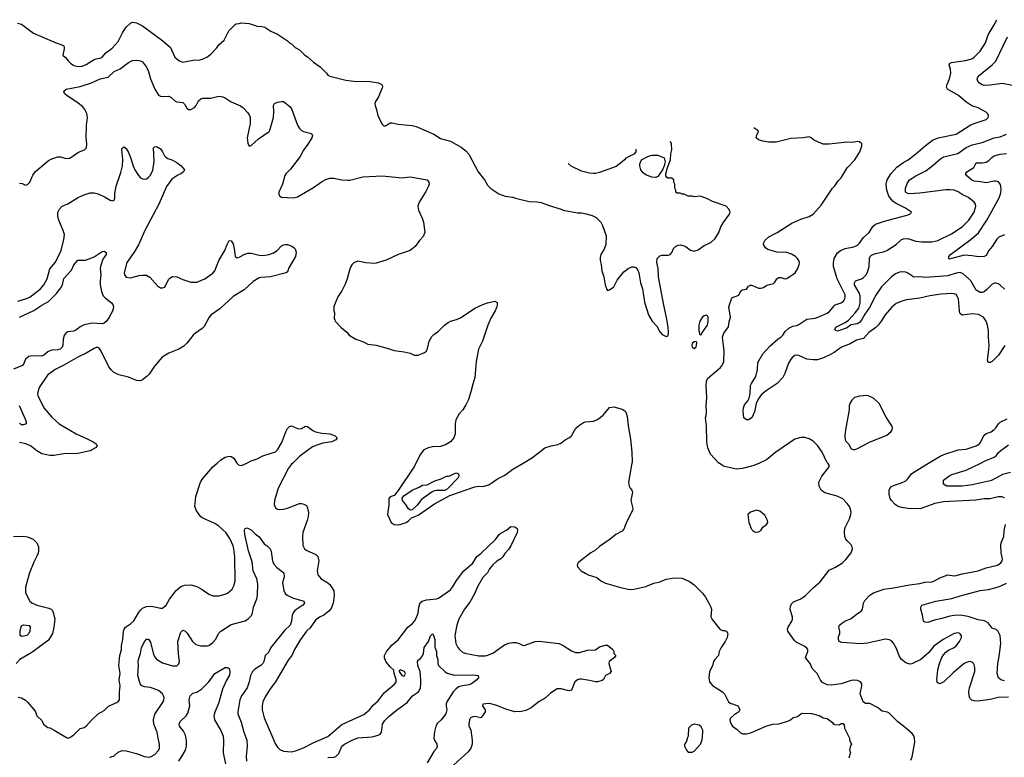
# Model space of a CAD drawing. Header units: inches. Extents: x 1678809 to 1859548, y 384609 to 522868.
# Tile 374 of 386: x 1802731 to 1812510, y 507080 to 514401. Entities that reach past the tile are written whole.
import ezdxf

# ---------------------------------------------------------------- set-up
doc = ezdxf.new("R2010")
doc.units = ezdxf.units.IN
doc.header["$MEASUREMENT"] = 0
for name, color, linetype in [('B8500', 7, 'Continuous'), ('B8501', 7, 'Continuous'), ('B8510', 7, 'Continuous'), ('B8511', 7, 'Continuous')]:
    doc.layers.add(name, color=color, linetype=linetype)

msp = doc.modelspace()

# ---------------------------------------------------------------- linework, layer by layer
at = {"layer": 'B8500', "color": 5}
for points, elevation in [([(1802716.8, 507676.8), (1802750, 507670.8), (1802787.9, 507647.9), (1802808.1, 507628.1), (1802872.8, 507552.8), (1802886.8, 507530), (1802901, 507490), (1802947.3, 507447.3), (1802970, 507406), (1803010, 507376), (1803030, 507371), (1803072, 507350), (1803195.3, 507275.3), (1803210, 507271), (1803230, 507276), (1803270, 507301), (1803330, 507364), (1803370, 507374), (1803390, 507387.3), (1803448.2, 507451.8), (1803510, 507510.8), (1803570, 507544), (1803614.2, 507585.8), (1803709.6, 507630.4), (1803723.7, 507650), (1803721.6, 507730), (1803727.4, 507790), (1803719.7, 507850), (1803727.6, 507910), (1803714.7, 507990), (1803725.1, 508090), (1803741.3, 508150), (1803742, 508190), (1803755.6, 508250), (1803761.6, 508330), (1803767.6, 508350), (1803780.9, 508370), (1803830, 508403.1), (1803865.4, 508434.6), (1803910, 508514.9), (1803930, 508541.5), (1803950, 508559.1), (1803990, 508575.2), (1804030, 508578.6), (1804057, 508577), (1804130, 508559.5), (1804150, 508561.6), (1804186, 508590), (1804217.6, 508650), (1804283.9, 508736.1), (1804330, 508773.7), (1804370, 508788.9), (1804430, 508790.3), (1804490, 508774.6), (1804544.8, 508744.8), (1804610, 508699.1), (1804650, 508683), (1804710, 508684), (1804770, 508697.3), (1804794, 508710), (1804841.2, 508750), (1804858, 508782), (1804871.6, 508830), (1804867.2, 509070), (1804857.8, 509150), (1804850, 509179.3), (1804818.7, 509250), (1804776.8, 509310), (1804750, 509337.2), (1804710, 509373.5), (1804670, 509400.5), (1804550, 509454.7), (1804530, 509467.6), (1804485.4, 509525.4), (1804471.6, 509570), (1804479.9, 509670), (1804528.1, 509811.9), (1804550, 509845.7), (1804650, 509963.6), (1804692.8, 510000)], 480), ([(1804886.9, 510000), (1804890, 509994.8), (1804903.8, 509983.8), (1804930, 509976.3), (1804950, 509981.6), (1804987.6, 510000)], 480), ([(1805442.4, 510000), (1805430.9, 509989.1), (1805400.9, 509950), (1805298.3, 509750), (1805262.3, 509630), (1805257.6, 509590), (1805270, 509557.3), (1805290, 509543.8), (1805310, 509540.3), (1805350, 509543.1), (1805390, 509553.1), (1805510, 509598), (1805530, 509599.5), (1805552.8, 509592.8), (1805578.3, 509578.3), (1805587.4, 509567.4), (1805598.3, 509510), (1805596.9, 509470), (1805587.4, 509430), (1805543.8, 509310), (1805539.5, 509270), (1805543.4, 509183.4), (1805559.1, 509150), (1805575.1, 509135.1), (1805671.6, 509091.6), (1805692.8, 509072.8), (1805700.9, 509030), (1805685.3, 508930), (1805692.7, 508890), (1805725.5, 508850), (1805790, 508812.9), (1805814.9, 508790), (1805850.8, 508730.8), (1805854.6, 508685.4), (1805845.5, 508610), (1805824.3, 508555.7), (1805801.3, 508530), (1805750, 508491.2), (1805708, 508470), (1805670, 508439.6), (1805614.3, 508365.7), (1805579.5, 508330), (1805520.3, 508250), (1805458.7, 508150), (1805433.7, 508090), (1805397.8, 508042.2), (1805270.3, 507830), (1805219.6, 507760.4), (1805166.9, 507673.1), (1805146.7, 507630), (1805139.5, 507590), (1805138.9, 507550), (1805158, 507470), (1805270.3, 507210.3), (1805290, 507179.1), (1805316, 507156), (1805350, 507139.5), (1805430, 507133.4), (1805470, 507143.1), (1805550, 507174.6), (1805652.6, 507227.4), (1805790, 507286), (1805930, 507406.4), (1806150, 507505.5), (1806203.5, 507550), (1806242, 507598), (1806290, 507641.1), (1806350, 507718), (1806457.6, 507810), (1806471.3, 507830), (1806471.4, 507851.4), (1806449.4, 507910), (1806445.2, 507945.2), (1806410, 507977.2), (1806367.3, 508030), (1806352.9, 508067.1), (1806353.2, 508090), (1806374, 508130), (1806430, 508197.3), (1806490, 508246.8), (1806587, 508370), (1806633, 508407), (1806653.3, 508430), (1806670, 508460.7), (1806686.9, 508510), (1806695.4, 508570), (1806708.4, 508611.5), (1806729.7, 508630.3), (1806770, 508643.1), (1806870, 508651), (1806890, 508660.5), (1807010, 508743), (1807030.8, 508769.2), (1807070, 508835.8), (1807141.2, 508930), (1807230, 509008), (1807270, 509071.3), (1807310, 509103.6), (1807457.9, 509242.1), (1807491.8, 509290), (1807510, 509304.9), (1807565.6, 509334.4), (1807610, 509370.8), (1807650, 509366), (1807670.6, 509350.6), (1807675.5, 509330), (1807672.2, 509310), (1807610, 509178.4), (1807590, 509145.1), (1807550, 509102.6), (1807527.8, 509070), (1807510, 509051.1), (1807470, 509026), (1807429.5, 508990.5), (1807396.2, 508950), (1807376.2, 508910), (1807330, 508863), (1807280.1, 508779.9), (1807243, 508697), (1807200.6, 508619.4), (1807148, 508550), (1807093.6, 508450), (1807073.4, 508390), (1807052.3, 508290), (1807063.1, 508210), (1807082.3, 508170), (1807097.4, 508150), (1807130, 508122.3), (1807152.1, 508112.1), (1807292.3, 508087.7), (1807350, 508086.7), (1807370, 508090.3), (1807430, 508114.6), (1807544.5, 508195.5), (1807590, 508213.1), (1807630, 508220.3), (1807659, 508219), (1807690.4, 508210.4), (1807730.7, 508190.7), (1807750, 508193), (1807850, 508227.6), (1807890, 508232.4), (1808090, 508209), (1808130, 508190.2), (1808210, 508134.9), (1808250, 508120.8), (1808290, 508121.3), (1808370, 508142), (1808450, 508146.3), (1808490, 508176.5), (1808550, 508194), (1808570, 508192.4), (1808621, 508150), (1808631, 508130), (1808631.3, 508111.3), (1808650.8, 508090), (1808638, 508070), (1808586, 508030), (1808582.8, 508010), (1808604.7, 507930), (1808587.1, 507912.9), (1808550, 507893.2), (1808527.9, 507852.1), (1808517.1, 507842.9), (1808470.4, 507829.6), (1808450.4, 507829.6), (1808390, 507843.5), (1808310, 507854.7), (1808290, 507856.3), (1808271, 507850), (1808244.4, 507830), (1808210, 507747.3), (1808190, 507740.5), (1808170, 507742), (1808110, 507759.1), (1808070, 507759.1), (1808004.2, 507715.8), (1807950, 507665), (1807890, 507632.5), (1807810.1, 507569.9), (1807756.4, 507543.6), (1807710, 507533.7), (1807650, 507530.7), (1807558, 507558), (1807470, 507593.6), (1807410, 507611.8), (1807390, 507614.5), (1807332, 507608), (1807326, 507590), (1807354.8, 507550), (1807354, 507530), (1807328.8, 507491.2), (1807310, 507472.3), (1807250, 507484), (1807230, 507479.7), (1807208.4, 507470), (1807199.5, 507450), (1807190.4, 507410), (1807192.5, 507392.5), (1807213, 507350), (1807225.7, 507250), (1807224.9, 507210), (1807211.7, 507170), (1807186.4, 507133.6), (1807040, 507000)], 480), ([(1806666.2, 510000), (1806651.3, 509970), (1806490.6, 509729.4), (1806450, 509679), (1806410, 509665.2), (1806397.3, 509650), (1806395.9, 509584.1), (1806384, 509490), (1806421, 509410), (1806450, 509391), (1806473.2, 509386.8), (1806510, 509391), (1806570, 509410.6), (1806593.3, 509426.7), (1806622, 509458), (1806690, 509484), (1806850, 509596.3), (1807002.5, 509677.5), (1807250, 509764.9), (1807290, 509770.7), (1807330, 509767.7), (1807390, 509784.4), (1807477.2, 509842.8), (1807550, 509881.1), (1807630, 509940.3), (1807731.4, 510000)], 520), ([(1808811.4, 510000), (1808777.6, 509810), (1808783, 509770), (1808792.3, 509752.3), (1808811.7, 509731.7), (1808818, 509710), (1808801.3, 509630), (1808818.9, 509550), (1808815.8, 509530), (1808753.9, 509406.1), (1808735.3, 509350), (1808715.2, 509324.8), (1808653, 509290), (1808596.7, 509243.3), (1808490, 509171.6), (1808450, 509135.1), (1808401.6, 509110), (1808301, 509030), (1808276, 509010), (1808266, 508990), (1808271, 508970), (1808306, 508930), (1808345.8, 508905.9), (1808376, 508890), (1808463.1, 508863.1), (1808504, 508830), (1808549, 508809), (1808710, 508761.1), (1808790, 508745.3), (1808830, 508747), (1808950, 508774.9), (1809030, 508808.2), (1809090, 508822), (1809150, 508847.3), (1809238, 508862), (1809310, 508858.8), (1809384.5, 508824.5), (1809430.5, 508790.5), (1809511, 508710), (1809541, 508670), (1809576, 508610), (1809596, 508570), (1809601, 508550), (1809595.3, 508475.3), (1809607.5, 508447.5), (1809684.7, 508350), (1809710, 508338), (1809730, 508338), (1809750, 508331.3), (1809764.7, 508310), (1809756, 508270), (1809736, 508230), (1809696.3, 508170), (1809678.8, 508130), (1809670.8, 508090), (1809634, 508050), (1809622, 508030), (1809610, 507988.7), (1809580.7, 507930), (1809574.8, 507870), (1809582.8, 507830), (1809610, 507791), (1809712, 507730), (1809732, 507710), (1809771.6, 507631.6), (1809792.7, 507612.7), (1809810, 507612), (1809854.8, 507594.8), (1809862, 507590), (1809879.6, 507559.6), (1809882, 507550), (1809872, 507530), (1809822, 507498), (1809791.1, 507468.9), (1809784.7, 507450), (1809785.4, 507434.6), (1809796, 507410), (1809811, 507390), (1809857, 507357), (1809890, 507322), (1809912.4, 507312.4), (1809950, 507312.4), (1809990, 507322.4), (1810000, 507326.8)], 520), ([(1810000, 509970.4), (1809910, 509946.3), (1809850, 509938.7), (1809730, 509967.8), (1809710, 509975.8), (1809677.8, 509997.8), (1809675.8, 510000)], 520), ([(1810000, 509516.5), (1809990, 509513.2), (1809961, 509490), (1809970.8, 509410), (1809994.8, 509350), (1810000, 509343.5)], 540), ([(1802670, 509270.3), (1802766.6, 509273.4), (1802810, 509268.5), (1802866.3, 509246.3), (1802899.7, 509210), (1802916.3, 509170), (1802917.5, 509130), (1802913.3, 509106.7), (1802902.7, 509077.3), (1802870, 509018), (1802828, 508910), (1802788.9, 508770), (1802790, 508712), (1802830, 508630.7), (1802850, 508612.4), (1802902.8, 508590), (1803021, 508561), (1803043, 508550), (1803055.9, 508535.9), (1803066.7, 508506.7), (1803078.3, 508450), (1803071.3, 508370), (1803055.8, 508310), (1803017, 508243), (1802850, 508118.5), (1802733, 508050), (1802697.1, 508010)], 480), ([(1803626.3, 507073.7), (1803636.6, 507083.4), (1803670, 507094), (1803710, 507132.2), (1803750, 507146), (1803790, 507144.4), (1803890, 507119), (1803970, 507086.4), (1804010, 507080.5), (1804030, 507084.9), (1804072.3, 507107.7), (1804110, 507147.7), (1804119.7, 507170), (1804119.7, 507210), (1804105.1, 507270), (1804096.8, 507330), (1804062.8, 507410), (1804058.5, 507450), (1804072, 507508), (1804156.3, 507630), (1804164, 507650), (1804165.4, 507670), (1804160.5, 507690), (1804148, 507710), (1804110, 507742.2), (1804030, 507772.9), (1803970, 507778), (1803943.5, 507790), (1803928.1, 507810), (1803905.7, 507890), (1803910.7, 507989.3), (1803908.4, 508030), (1803910.7, 508050), (1803930.7, 508110), (1803939.1, 508170), (1803970, 508227.3), (1803990, 508250.8), (1804010, 508251), (1804030, 508222), (1804058.6, 508098.6), (1804074.9, 508070), (1804090, 508054.9), (1804150, 508016.5), (1804250, 507988.8), (1804290, 507988.4), (1804311.3, 508008.7), (1804317, 508030), (1804308.3, 508108.3), (1804303.1, 508230), (1804330, 508320.7), (1804350, 508342), (1804370, 508333.4), (1804392.8, 508312.8), (1804448.2, 508228.2), (1804480.7, 508200.7), (1804526.5, 508186.5), (1804593.3, 508186.7), (1804610, 508190.3), (1804650, 508219.5), (1804675.1, 508250), (1804707.7, 508312.3), (1804727.7, 508332.3), (1804830, 508399.2), (1804970, 508434.3), (1805002.9, 508457.1), (1805033.6, 508486.4), (1805044.2, 508510), (1805054, 508570), (1805087.4, 508652.6), (1805093.6, 508690), (1805097.5, 508797.5), (1805086.8, 508850), (1805049.9, 508930), (1805038.4, 509018.4), (1805004, 509130), (1804968, 509292), (1804963.7, 509336.3), (1804970, 509352), (1804990, 509356), (1805030, 509337.3), (1805070, 509296.3), (1805108.5, 509268.5), (1805159.1, 509199.1), (1805190, 509178.8), (1805217.3, 509150), (1805230, 509122), (1805243.1, 509030), (1805256.4, 508996.4), (1805283.4, 508963.4), (1805353, 508910), (1805356.4, 508870), (1805341.1, 508810), (1805355.1, 508735.1), (1805367.1, 508707.1), (1805388.2, 508688.2), (1805441.3, 508661.3), (1805551.3, 508630), (1805560.7, 508610), (1805541.6, 508590), (1805464.3, 508535.7), (1805445.3, 508514.7), (1805437.3, 508490), (1805431.9, 508430), (1805418.2, 508390), (1805361.4, 508338.6), (1805224.6, 508170), (1805201.7, 508118.3), (1805170, 508089.3), (1805154.4, 508030), (1805145, 508010), (1805124.9, 507990), (1805065, 507955), (1805041.6, 507930), (1805022.7, 507890), (1805010.2, 507830.2), (1804989.3, 507770), (1804935.4, 507690), (1804917.8, 507650), (1804896.9, 507530), (1804898, 507510), (1804930.3, 507429.7), (1804957.8, 507330), (1804986.8, 507250), (1804990.2, 507189.8), (1804978.9, 507090), (1804982, 507042)], 460), ([(1805790, 507076.1), (1805850, 507080.9), (1805871.6, 507088.4), (1805901.1, 507118.9), (1805928.8, 507190), (1805955.8, 507210), (1806033, 507250), (1806090, 507271.8), (1806230, 507281.5), (1806290, 507299.4), (1806309.7, 507310), (1806323.7, 507330), (1806334.8, 507410), (1806355.7, 507444.3), (1806395.9, 507484.1), (1806472.7, 507547.3), (1806577.7, 507622.3), (1806631.6, 507690), (1806691.4, 507728.6), (1806699.7, 507740.3), (1806709.9, 507770.1), (1806715.6, 507810), (1806715.4, 507850), (1806706.6, 507930), (1806684.4, 507990), (1806683, 508030), (1806692.6, 508047.4), (1806710, 508060.4), (1806732.5, 508087.5), (1806739.7, 508110), (1806747.8, 508170), (1806791, 508229), (1806810, 508284), (1806830, 508306.8), (1806838.8, 508298.8), (1806853.1, 508250), (1806852.7, 508172.7), (1806868.9, 508130), (1806869.2, 508090), (1806883.6, 508050), (1806884.6, 508010), (1806890, 507991), (1806952.7, 507930), (1806975.2, 507915.2), (1807050, 507894.4), (1807230, 507899.6), (1807282.8, 507890), (1807287.7, 507870), (1807272.4, 507850), (1807217, 507810), (1807190, 507798.5), (1807130, 507789.8), (1807090, 507777.6), (1807062.5, 507757.4), (1807036.1, 507730), (1806973.1, 507630), (1806967, 507610), (1806967, 507590), (1806973.4, 507550), (1806962.3, 507510), (1806918.4, 507450), (1806881.3, 507418.7), (1806862.6, 507390), (1806850, 507335.3), (1806844.4, 507270), (1806849.2, 507249.2), (1806874, 507210), (1806877.6, 507190), (1806871.4, 507168.6), (1806844.2, 507135.8), (1806776.7, 507023.3)], 460), ([(1804310, 507041.5), (1804354.6, 507110), (1804376, 507150), (1804388.2, 507190), (1804388, 507248), (1804378.2, 507298.2), (1804358.4, 507338.4), (1804317, 507390), (1804314.5, 507410), (1804324.9, 507435.1), (1804384.7, 507490), (1804401.8, 507518.2), (1804419.8, 507590), (1804412.8, 507650), (1804423, 507690), (1804450, 507715.8), (1804490, 507726.7), (1804541.2, 507758.8), (1804609.6, 507830), (1804667.8, 507912.2), (1804770, 507971), (1804790, 507971.3), (1804810, 507962), (1804818.8, 507930), (1804814, 507894), (1804781.3, 507838.7), (1804744.1, 507755.9), (1804706.5, 507613.5), (1804668.1, 507528.1), (1804658, 507490), (1804665.3, 507450), (1804730, 507344.9), (1804750.2, 507290), (1804754.1, 507245.9), (1804752.2, 507127.8), (1804757, 507090), (1804776.4, 507016.4)], 440)]:
    msp.add_lwpolyline(points, dxfattribs=dict(at, elevation=elevation))
for points, elevation in [([(1806610, 509534), (1806590, 509549), (1806566.6, 509590), (1806532.7, 509630), (1806529.3, 509650.7), (1806544.8, 509675.2), (1806630, 509730.6), (1806698.6, 509761.4), (1806730, 509781), (1806776.4, 509783.6), (1806854.6, 509825.4), (1806916.5, 509843.5), (1806970, 509871), (1806990, 509871.3), (1807010, 509878), (1807050, 509898), (1807070, 509902), (1807090, 509894), (1807091, 509870), (1807081, 509850), (1806977.5, 509742.5), (1806950.6, 509729.4), (1806870, 509729.3), (1806850, 509726), (1806826.2, 509713.8), (1806721.3, 509638.7), (1806678, 509582), (1806630, 509537.2)], 520), ([(1802750, 508277.6), (1802734.5, 508290), (1802734.5, 508330), (1802745.1, 508374.9), (1802750, 508384.7), (1802770, 508396), (1802826.4, 508386.4), (1802836.3, 508370), (1802832.4, 508332.4), (1802822.4, 508310), (1802802, 508290), (1802790, 508285.3)], 460), ([(1806510, 507948), (1806501, 507939), (1806501, 507930), (1806527.3, 507890), (1806550, 507884.4), (1806562.9, 507910), (1806553, 507930)], 480), ([(1809430, 507408), (1809402, 507398), (1809372, 507370), (1809371.3, 507290), (1809363.6, 507276.4), (1809351, 507229), (1809332, 507210), (1809332, 507190), (1809352, 507150), (1809370, 507132), (1809410, 507131.3), (1809430, 507142), (1809492.3, 507210), (1809510, 507254), (1809515.3, 507330), (1809515.3, 507350), (1809500.4, 507380.4), (1809478, 507398)], 520)]:
    msp.add_lwpolyline(points, close=True, dxfattribs=dict(at, elevation=elevation))
at = {"layer": 'B8501', "color": 5}
for points, elevation in [([(1802710, 514366.7), (1802750, 514357.1), (1802868.8, 514268.8), (1803077.2, 514177.2), (1803165.5, 514145.5), (1803172.1, 514132.1), (1803172.2, 514112.2), (1803158.8, 514050), (1803186.6, 514026.6), (1803211.8, 513991.8), (1803234, 513970), (1803267.9, 513947.9), (1803310, 513937.4), (1803350, 513941.5), (1803390, 513955.3), (1803470, 514005.5), (1803490, 514013.6), (1803530, 514018.9), (1803550, 514028.5), (1803586.2, 514073.8), (1803650, 514118.7), (1803710, 514183.8), (1803753.3, 514270), (1803790, 514327.7), (1803830, 514367.7), (1803850, 514375.5), (1803890, 514370.4), (1803950, 514341.3), (1804152.7, 514190), (1804230, 514124), (1804270.7, 514030), (1804310, 513997.3), (1804350, 513980.7), (1804470, 514002.8), (1804510, 514001), (1804546, 514010), (1804588, 514030), (1804630, 514058), (1804690, 514122), (1804710, 514152), (1804760.4, 514199.6), (1804808.9, 514291.1), (1804870, 514354), (1804880.4, 514359.6), (1804910, 514362), (1804930, 514371.3), (1805010, 514364.7), (1805090, 514338), (1805135.3, 514335.3), (1805165.4, 514325.4), (1805226.4, 514286.4), (1805290, 514258), (1805392, 514190), (1805411.1, 514171.1), (1805430, 514162), (1805466.4, 514126.4), (1805510, 514102), (1805562, 514050), (1805590, 514032), (1805650, 513978), (1805714.4, 513934.4), (1805778, 513870), (1805790.9, 513850.9), (1805810, 513841), (1805970, 513801), (1806050, 513790.7), (1806210, 513787.7), (1806293.2, 513773.2), (1806319.8, 513759.8), (1806330.8, 513750), (1806334, 513730), (1806290, 513628), (1806266, 513590), (1806258.8, 513570), (1806261, 513550), (1806276, 513510), (1806287.5, 513447.5), (1806330, 513364.7), (1806344.7, 513350), (1806350, 513346), (1806370, 513351), (1806410, 513378.8), (1806430, 513378.8), (1806490, 513362.8), (1806630, 513350.6), (1806670, 513342), (1806844.5, 513264.5), (1806910, 513222.8), (1807010, 513194), (1807116.1, 513136.1), (1807161.1, 513101.1), (1807190, 513066), (1807282.8, 512890), (1807346, 512810), (1807378, 512758), (1807410, 512724.7), (1807490, 512671.3), (1807554, 512650), (1807630, 512641), (1807654, 512630), (1807790, 512596), (1807870, 512594.8), (1807910, 512586.8), (1807990, 512556), (1808110, 512521), (1808130, 512511), (1808270, 512484.7), (1808310, 512484.7), (1808355.3, 512475.3), (1808418, 512458), (1808456.8, 512436.8), (1808502, 512390), (1808519.8, 512359.8), (1808555.3, 512255.3), (1808550.9, 512169.1), (1808535.3, 512124.7), (1808501, 512070), (1808495.3, 512044.7), (1808494.8, 512010), (1808506, 511970), (1808511, 511910), (1808530.8, 511850), (1808544.7, 511770), (1808562, 511722), (1808570, 511712), (1808590, 511721), (1808630, 511750.8), (1808664.7, 511815.3), (1808730, 511899.1), (1808773.2, 511930), (1808810, 511947.7), (1808830, 511947.7), (1808850, 511940.7), (1808870, 511916), (1808878.4, 511890), (1808897.6, 511790), (1808915.3, 511730), (1808936.7, 511596.7), (1808976.4, 511470), (1809012.7, 511410), (1809057.7, 511357.7), (1809090, 511302.8), (1809110, 511278), (1809150, 511258), (1809170, 511264.7), (1809175.9, 511304.1), (1809171.1, 511350), (1809154.6, 511445.4), (1809126.6, 511566.6), (1809075.6, 511850), (1809071.1, 511930), (1809059.7, 511990), (1809063.6, 512030), (1809090, 512056.4), (1809110, 512063.8), (1809170, 512063), (1809189.6, 512070.4), (1809209.2, 512090), (1809222.7, 512130), (1809245.2, 512150), (1809270, 512161.6), (1809294.2, 512165.8), (1809330, 512157.6), (1809350, 512147.7), (1809391.9, 512111.9), (1809430, 512103.1), (1809470, 512118), (1809530, 512160.3), (1809594.5, 512190), (1809638.7, 512230), (1809675.1, 512290), (1809695.2, 512344.8), (1809716.4, 512383.6), (1809782, 512470), (1809788, 512490), (1809778, 512518), (1809746, 512550), (1809610, 512595.3), (1809563.1, 512623.1), (1809510, 512642), (1809490, 512648), (1809430, 512642), (1809408.4, 512648.4), (1809368.9, 512648.9), (1809330, 512668), (1809310, 512668), (1809290, 512678), (1809260.4, 512680.4), (1809246, 512690), (1809246, 512710), (1809238, 512730), (1809238, 512770), (1809228.4, 512788.4), (1809226, 512810), (1809207.3, 512827.3), (1809168.4, 512828.4), (1809156.4, 512836.4), (1809149, 512850), (1809149.2, 512870.8), (1809165.2, 512934.8), (1809193.2, 513010), (1809199, 513070), (1809209, 513110), (1809205.2, 513170), (1809195.8, 513190.7)], 540), ([(1802730, 512778), (1802756, 512776), (1802790, 512758), (1802810, 512764.7), (1802831.5, 512788.5), (1802862.8, 512857.2), (1802887, 512893), (1803016.1, 513003.9), (1803050, 513020.7), (1803110, 513039.7), (1803138.6, 513038.6), (1803190, 513024.4), (1803230, 513027.8), (1803313.4, 513086.6), (1803375.1, 513110), (1803394.3, 513130), (1803399.1, 513170), (1803392.7, 513232.7), (1803394, 513350), (1803402.9, 513430), (1803397.4, 513470), (1803377.8, 513510), (1803356.7, 513536.7), (1803312.9, 513572.9), (1803198.7, 513650), (1803177, 513670), (1803167.8, 513692.2), (1803194, 513710), (1803330, 513739.2), (1803445, 513775), (1803530, 513814.3), (1803609.8, 513830.2), (1803670, 513886), (1803730, 513914.3), (1803810, 513977.4), (1803850, 513994.6), (1803890, 513999.5), (1803930, 513994), (1803950, 513983.8), (1803990.4, 513930), (1804010, 513886), (1804030, 513814), (1804074, 513710), (1804111.1, 513651.1), (1804130, 513640.8), (1804150, 513638.2), (1804210, 513641.3), (1804231.6, 513631.6), (1804273.5, 513593.5), (1804290, 513587.1), (1804350, 513579.6), (1804370, 513558.4), (1804390, 513522), (1804408.5, 513508.5), (1804430, 513508.2), (1804468.3, 513530), (1804484.2, 513550), (1804505.7, 513594.3), (1804530, 513615.8), (1804550, 513622.8), (1804630, 513621.7), (1804710, 513642.4), (1804750, 513635.8), (1804770, 513626.7), (1804830, 513585.5), (1804925.1, 513545.1), (1804948.2, 513530), (1804997.6, 513477.6), (1805013.1, 513450), (1805018.3, 513430), (1805020.9, 513370), (1804990.4, 513230), (1804995.5, 513175.5), (1805010, 513146), (1805030, 513154), (1805102.5, 513217.5), (1805207.6, 513290), (1805216.8, 513303.2), (1805251.9, 513430), (1805255.6, 513490), (1805251.5, 513548.5), (1805260.9, 513570), (1805290, 513583.1), (1805330.4, 513590.4), (1805350, 513588), (1805417.1, 513537.1), (1805434.9, 513510), (1805490, 513354), (1805510, 513320.4), (1805525.2, 513305.2), (1805550, 513291.6), (1805630.2, 513270.2), (1805639.5, 513250), (1805632.9, 513230), (1805593.7, 513166.3), (1805550, 513107.6), (1805517, 513043), (1805421.7, 512918.3), (1805374.9, 512870), (1805365.7, 512854.3), (1805339.5, 512770), (1805304.9, 512690), (1805304.4, 512670), (1805310, 512651.3), (1805330, 512639.1), (1805450, 512633.1), (1805490, 512642.8), (1805650, 512735.6), (1805727.6, 512792.4), (1805770, 512814.9), (1805810, 512826.9), (1805850, 512828), (1805930, 512811.5), (1805990, 512808), (1806010, 512809.1), (1806139.4, 512840.6), (1806330, 512853), (1806530, 512831.2), (1806610, 512840.2), (1806777.3, 512810), (1806795.8, 512790), (1806796.5, 512770), (1806790.3, 512750), (1806763.9, 512696.1), (1806698.5, 512590), (1806684.9, 512550), (1806691.8, 512510), (1806728.9, 512430), (1806741.5, 512390), (1806753.7, 512290), (1806738.9, 512250), (1806702, 512210), (1806657.4, 512150), (1806610, 512111.1), (1806490, 512070.8), (1806370, 512014), (1806270, 511983.5), (1806250, 511981.5), (1806168.2, 511988.2), (1806090, 512004.5), (1806050, 511989.2), (1806030, 511969), (1806019.1, 511950), (1806005.1, 511914.9), (1805984.4, 511830), (1805963.4, 511776.6), (1805930.4, 511710), (1805890, 511649), (1805856.3, 511570), (1805850.8, 511550), (1805851.6, 511511.6), (1805858, 511490), (1805852.7, 511432.7), (1805862, 511422), (1805864.7, 511410), (1805925.2, 511345.2), (1805978.8, 511298.8), (1806002, 511270), (1806070.9, 511230.9), (1806145.2, 511205.2), (1806190, 511181), (1806270, 511170.6), (1806390, 511137.3), (1806450, 511116), (1806550, 511106), (1806610, 511090.8), (1806650, 511071.3), (1806688.9, 511071.1), (1806750, 511096.3), (1806769.6, 511110.4), (1806781, 511139), (1806796.9, 511210), (1806824.4, 511255.6), (1806843.3, 511276.7), (1806890, 511310.3), (1806950.7, 511369.3), (1806985, 511395), (1807010, 511407.6), (1807070, 511424), (1807110, 511440.9), (1807250, 511538.9), (1807330, 511574), (1807375.3, 511590), (1807450, 511606.8), (1807473.4, 511593.4), (1807474, 511570), (1807470.5, 511550), (1807452.4, 511510), (1807410, 511437.2), (1807379.5, 511370), (1807326, 511210), (1807287.4, 511130), (1807265.3, 511010), (1807250.4, 510850.4), (1807230, 510784), (1807213, 510707), (1807189.1, 510630), (1807163, 510577), (1807131.7, 510528.3), (1807097, 510490), (1807063.1, 510430), (1807054.9, 510390), (1807054.4, 510290), (1807043.8, 510250), (1807010.6, 510210), (1806959.4, 510180.6), (1806910, 510165.6), (1806830, 510162.9), (1806787.3, 510152.7), (1806746, 510130), (1806710, 510088.7), (1806666.2, 510000)], 520), ([(1802714.1, 511605.9), (1802790, 511629.3), (1802830, 511648.4), (1802936.4, 511730), (1802972.1, 511770), (1803002.2, 511830), (1803031.7, 511928.3), (1803086.6, 511993.4), (1803144.2, 512110), (1803170, 512221), (1803174.8, 512270), (1803163.5, 512310), (1803118.5, 512410), (1803110, 512444), (1803110.8, 512490), (1803122.7, 512517.3), (1803151.2, 512548.8), (1803210, 512573.6), (1803306.7, 512633.3), (1803360.6, 512659.4), (1803430, 512681.2), (1803470, 512681.8), (1803510, 512672.3), (1803581.1, 512641.1), (1803630, 512610.7), (1803650, 512604), (1803669.2, 512610.8), (1803675.1, 512630), (1803675.9, 512675.9), (1803687.6, 512750), (1803736.7, 512883.3), (1803751.6, 512950), (1803753.9, 513013.9), (1803746.3, 513113.7), (1803750, 513126), (1803770, 513140.7), (1803790, 513124), (1803810, 513084), (1803831.7, 513031.7), (1803857.3, 512950), (1803875.6, 512910), (1803910, 512854.9), (1803930, 512832.7), (1803950, 512820.4), (1803970, 512817), (1803990, 512822), (1804010, 512836.5), (1804030, 512858.4), (1804053, 512907), (1804067.7, 512990), (1804059.3, 513130), (1804070, 513140.7), (1804090, 513142), (1804130, 513118.4), (1804150, 513090.6), (1804168.7, 513050), (1804179.2, 513039.2), (1804203.5, 513023.5), (1804243, 513010), (1804290, 512985.3), (1804334.2, 512950), (1804367.2, 512910), (1804356.5, 512890), (1804330.3, 512870), (1804302.7, 512857.3), (1804241.8, 512818.2), (1804190, 512745.6), (1804111.5, 512568.5), (1803972.4, 512310), (1803910, 512167), (1803866.5, 512093.5), (1803796.5, 511990), (1803768.4, 511890), (1803770.6, 511870), (1803790, 511846), (1803830, 511839.5), (1803917.2, 511862.8), (1803950, 511866.4), (1803990, 511863.8), (1804024.4, 511844.4), (1804098.3, 511758.3), (1804130, 511738), (1804150, 511738), (1804172.7, 511747.3), (1804210, 511822.8), (1804223.6, 511836.4), (1804250, 511850.8), (1804290, 511847.7), (1804350, 511821.6), (1804430, 511794.4), (1804490, 511797.1), (1804570, 511830.4), (1804650, 511886.7), (1804670, 511908.2), (1804709.8, 512010), (1804769.8, 512110), (1804790, 512171), (1804810, 512210.8), (1804830, 512206.8), (1804850, 512176), (1804861.7, 512130), (1804870, 512052), (1804890, 512036.3), (1804910, 512042.4), (1804965.3, 512074.7), (1804996.6, 512083.4), (1805030, 512084.9), (1805110, 512063.8), (1805150, 512059.3), (1805210, 512069.1), (1805253.1, 512086.9), (1805289.6, 512110), (1805330, 512156.3), (1805350, 512166.8), (1805371, 512171), (1805390, 512171.3), (1805434.8, 512154.8), (1805456.9, 512136.9), (1805465.4, 512125.4), (1805475.3, 512095.3), (1805470.8, 512050), (1805402.6, 511937.4), (1805390, 511899), (1805378, 511890), (1805222.8, 511850), (1805130, 511843.8), (1805110, 511838.7), (1805050, 511802.8), (1804958.9, 511721.1), (1804850, 511652.7), (1804717.8, 511530), (1804631.3, 511470), (1804612.3, 511447.7), (1804562.7, 511357.3), (1804544.8, 511335.2), (1804477.4, 511290), (1804455.3, 511270), (1804390.2, 511190), (1804359.8, 511160.2), (1804310.7, 511129.3), (1804212.7, 511090), (1804146, 511050), (1804070, 510963.7), (1804017.4, 510882.6), (1803997.5, 510862.5), (1803950, 510827.6), (1803930, 510817.6), (1803890, 510819.6), (1803810, 510854), (1803716.6, 510876.6), (1803662.7, 510902.7), (1803641.1, 510921.1), (1803616.6, 510956.6), (1803537.7, 511117.7), (1803519.7, 511139.7), (1803506.8, 511146.8), (1803490, 511147), (1803470, 511138.4), (1803390.2, 511089.8), (1803310, 511052.2), (1803170, 510971), (1803082, 510930), (1803006.4, 510873.6), (1802924.9, 510750), (1802908.3, 510691.7), (1802910.7, 510670), (1802970.4, 510550), (1803050, 510455.3), (1803124.4, 510390), (1803290.4, 510290), (1803401.3, 510241.3), (1803462, 510210), (1803490.5, 510190), (1803500.5, 510170), (1803482.4, 510150), (1803430, 510122.6), (1803310, 510094), (1803170, 510093.3), (1803070, 510076.8), (1803030, 510076.9), (1802950, 510093.3), (1802900.4, 510120.4), (1802838, 510170), (1802793.2, 510190), (1802730, 510205.6)], 480), ([(1808851.5, 513116.9), (1808851.3, 513088.7), (1808830, 513066), (1808750, 513028), (1808738, 513010), (1808716, 512990), (1808656.1, 512943.9), (1808490, 512883.6), (1808450, 512873.6), (1808430, 512873.3), (1808390, 512876.9), (1808310, 512898.3), (1808207.7, 512947.7), (1808176.9, 512972.2)], 540), ([(1802730, 511448.1), (1802870, 511514), (1802950, 511567.7), (1803016.5, 511603.5), (1803095.5, 511684.5), (1803139.5, 511740.5), (1803154.5, 511770), (1803170, 511832.7), (1803244.1, 511915.9), (1803270, 511967.3), (1803310, 512014.8), (1803384.7, 512015.3), (1803410, 512022.8), (1803470, 512048), (1803550, 512101), (1803570, 512104.7), (1803591, 512091), (1803590.7, 512070), (1803557, 512023), (1803534.3, 511950), (1803531.5, 511930), (1803536.5, 511870), (1803529.1, 511810), (1803531.3, 511770), (1803544.8, 511704.8), (1803560.8, 511660.8), (1803579.7, 511639.7), (1803642.6, 511590), (1803654.4, 511574.4), (1803662.3, 511550), (1803660.9, 511530), (1803652.6, 511507.4), (1803617.6, 511442.4), (1803592.8, 511407.2), (1803570, 511387.9), (1803550, 511382), (1803450, 511388), (1803370, 511371.9), (1803330, 511353.3), (1803290, 511319.8), (1803270.1, 511309.9), (1803210, 511304), (1803188.5, 511290), (1803172.4, 511267.6), (1803161.5, 511230), (1803159.7, 511170), (1803154.2, 511150), (1803133.4, 511130), (1803110, 511122.6), (1803050, 511119.4), (1803030, 511113.8), (1803010, 511103.1), (1802971.5, 511070), (1802950, 511061.6), (1802850, 511063.1), (1802822.4, 511057.6), (1802790, 511031.6), (1802773.2, 510990), (1802759.6, 510970), (1802668.8, 510931.2)], 460), ([(1809675.8, 510000), (1809590.9, 510090), (1809563.8, 510150), (1809555.5, 510210), (1809552.8, 510370), (1809540.5, 510450), (1809548.7, 510471.3), (1809552.4, 510507.6), (1809548, 510570), (1809553.8, 510646.2), (1809547.4, 510770), (1809550.5, 510810), (1809560.5, 510839.5), (1809691.7, 510950), (1809710, 510973.7), (1809724, 511010), (1809728.1, 511110), (1809709.2, 511250), (1809724.4, 511290), (1809769.1, 511350.9), (1809776.3, 511403.7), (1809791.4, 511450), (1809774.5, 511550), (1809800.5, 511630), (1809810, 511644.7), (1809873.9, 511666.1), (1809894.2, 511710), (1809910, 511718.6), (1809950, 511727.8), (1809970, 511755.5), (1809990, 511766.6), (1810000, 511765.2)], 520), ([(1810000, 510448.1), (1809971, 510430), (1809950, 510429.6), (1809922, 510450), (1809915.5, 510515.5), (1809918.4, 510550), (1809930, 510579.1), (1809961.7, 510618.3), (1809974.6, 510645.4), (1809987.1, 510690), (1809987.9, 510770), (1810000, 510789.9)], 480), ([(1802727.2, 510570), (1802788, 510430), (1802795.5, 510410), (1802796, 510390), (1802770, 510379.3), (1802750, 510379.3), (1802730, 510392.3)], 460), ([(1807731.4, 510000), (1807824.9, 510055.1), (1807946.6, 510150), (1808010, 510171.7), (1808076.2, 510183.8), (1808103.8, 510196.2), (1808147.8, 510232.2), (1808190, 510253), (1808209.7, 510270.3), (1808254.7, 510345.3), (1808280.9, 510370), (1808330, 510402.4), (1808350, 510410.4), (1808430, 510417), (1808470, 510432), (1808524.9, 510475.1), (1808590, 510550.6), (1808630, 510558), (1808714.1, 510534.1), (1808739.9, 510519.9), (1808750.6, 510510), (1808763.9, 510463.9), (1808773.8, 510370), (1808798.2, 510238.2), (1808810.2, 510110), (1808813.2, 510010), (1808811.4, 510000)], 520), ([(1804987.6, 510000), (1805030, 510020.8), (1805090, 510043.1), (1805146.6, 510073.4), (1805270, 510110.2), (1805291.7, 510130), (1805335.3, 510204.7), (1805373.1, 510310), (1805390, 510343.8), (1805410, 510364.4), (1805430, 510368.7), (1805490, 510343.2), (1805510, 510339.6), (1805530, 510344), (1805570, 510365.3), (1805590, 510364), (1805643.8, 510323.8), (1805670, 510310.2), (1805730, 510296.1), (1805812, 510290), (1805864.7, 510270), (1805884.7, 510250), (1805871, 510230), (1805831.3, 510210), (1805742.6, 510197.4), (1805680.9, 510179.1), (1805638.8, 510161.2), (1805512.7, 510067.3), (1805442.4, 510000)], 480), ([(1804692.8, 510000), (1804730, 510031.7), (1804770, 510058.9), (1804810, 510070.3), (1804830, 510066.4), (1804857.1, 510050), (1804886.9, 510000)], 480)]:
    msp.add_lwpolyline(points, dxfattribs=dict(at, elevation=elevation))
at = {"layer": 'B8501', "color": 5, "elevation": 540}
for points in [[(1809050, 512836), (1809010, 512839.3), (1808950, 512861.2), (1808921.5, 512881.5), (1808899, 512910), (1808888.4, 512951.6), (1808888.4, 512971.6), (1808906, 513010), (1808970, 513044.7), (1809010, 513058), (1809070, 513058), (1809131.1, 513031.1), (1809141, 512990), (1809131.3, 512950), (1809116, 512910), (1809070, 512845.2)], [(1809550, 511468.7), (1809530, 511462), (1809510, 511444), (1809484.9, 511410), (1809476.3, 511370), (1809475.3, 511315.3), (1809482, 511282), (1809490, 511274), (1809502, 511278), (1809506, 511290), (1809561.2, 511370), (1809569.2, 511410), (1809568.9, 511448.9), (1809562, 511462)], [(1809450, 511206), (1809430, 511202), (1809410, 511186), (1809406.8, 511170), (1809411.1, 511151.1), (1809430, 511138), (1809450, 511154), (1809455.3, 511190)]]:
    msp.add_lwpolyline(points, close=True, dxfattribs=at)
at = {"layer": 'B8510', "color": 5}
for points, elevation in [([(1810077.5, 510000), (1810023.4, 509976.6), (1810000, 509970.4)], 520), ([(1811582.7, 507050), (1811594.2, 507085.8), (1811621.5, 507230), (1811618.5, 507270), (1811610, 507292), (1811594.3, 507314.3), (1811510, 507389.6), (1811451.1, 507431.1), (1811361.5, 507521.5), (1811350, 507529.2), (1811329.3, 507529.3), (1811298, 507538), (1811250, 507575.3), (1811172.9, 507612.9), (1811130, 507615.3), (1811109, 507629), (1811079, 507710), (1811093.2, 507790), (1811093.2, 507810), (1811082, 507830), (1811050, 507842.7), (1811010, 507844.5), (1810990, 507842), (1810890, 507807.3), (1810790, 507795.1), (1810750, 507799), (1810703.7, 507823.7), (1810684.1, 507844.1), (1810652.3, 507910), (1810602.7, 507962.7), (1810581.2, 508010), (1810540.5, 508060.5), (1810536.2, 508070), (1810558.2, 508130), (1810557.4, 508150), (1810550, 508164.2), (1810530, 508181), (1810441.4, 508221.4), (1810421.1, 508241.1), (1810359.3, 508330), (1810357, 508350), (1810362, 508370), (1810400.7, 508430), (1810406, 508450), (1810406.3, 508470), (1810383.1, 508550), (1810384.6, 508575.4), (1810396.6, 508603.4), (1810417.3, 508622.7), (1810490, 508654), (1810534.8, 508685.2), (1810610, 508761.8), (1810679.5, 508820.5), (1810770, 508936.3), (1810834.6, 508965.4), (1810902.9, 509010), (1810937, 509043), (1810987.3, 509110), (1811002, 509150), (1810999.5, 509170), (1810989.4, 509190), (1810950, 509227), (1810933.3, 509250), (1810925.4, 509270), (1810922.2, 509310), (1810926.5, 509353.5), (1810973, 509447), (1810986.8, 509490), (1810988.9, 509510), (1810983.1, 509543.1), (1810970.5, 509570.6), (1810950, 509599.7), (1810904.7, 509644.7), (1810850, 509670.9), (1810726.1, 509706.1), (1810691.8, 509730), (1810671.5, 509771.5), (1810666.3, 509810), (1810698.3, 509870), (1810760.7, 509950), (1810772.1, 509972.1), (1810765.2, 509990), (1810755.9, 510000)], 520), ([(1812510, 509654.5), (1812485.3, 509665.3), (1812450, 509665.7), (1812370, 509646.6), (1812310, 509645.8), (1812227.1, 509632.9), (1811905.1, 509614.9), (1811820.5, 509599.5), (1811673.2, 509546.8), (1811550.8, 509549.2), (1811490, 509557.7), (1811456, 509570), (1811427.2, 509590), (1811388.8, 509628.8), (1811375.8, 509650), (1811367, 509690), (1811366, 509730), (1811372, 509748), (1811390, 509767), (1811410, 509778.3), (1811490, 509803.9), (1811530, 509823.6), (1811550, 509842.3), (1811588, 509892), (1811610, 509911.3), (1811757.7, 510000)], 480), ([(1812570, 509906.8), (1812490, 509885.3), (1812390.3, 509830), (1812370, 509822.9), (1812190, 509783.4), (1812092, 509770), (1811938, 509770), (1811905.2, 509790), (1811907.3, 509830), (1811958.4, 509870), (1811990, 509887), (1812130, 509929.1), (1812276.3, 510000)], 460), ([(1810000, 509343.5), (1810010.5, 509330.5), (1810030, 509317.3), (1810050, 509313.4), (1810070, 509317.3), (1810090, 509331), (1810110, 509364.7), (1810148, 509390), (1810162, 509410), (1810159, 509430), (1810130, 509482), (1810083.1, 509523.1), (1810050, 509533.2), (1810000, 509516.5)], 540), ([(1812550, 507677.3), (1812450, 507674.5), (1812370, 507655), (1812250, 507637.4), (1812210, 507639.7), (1812188, 507648), (1812167.9, 507668), (1812159.2, 507690), (1812157.7, 507730), (1812163.7, 507770), (1812215.6, 507930), (1812215.4, 507970), (1812210, 507998), (1812205.2, 508010), (1812190, 508025.2), (1812170, 508029.4), (1812150, 508026.6), (1812110, 508009.3), (1812002, 507918), (1811910, 507829.3), (1811890, 507817.2), (1811869.5, 507809.5), (1811850, 507819), (1811842.7, 507830), (1811839.3, 507850), (1811849.4, 507949.4), (1811864.5, 508010), (1811889.4, 508070), (1811904.4, 508095.6), (1811930, 508122.8), (1811956.6, 508143.4), (1812010, 508170.7), (1812030, 508187.3), (1812064.5, 508230), (1812084.5, 508270), (1812084.5, 508290), (1812068.7, 508310), (1812050, 508314.3), (1812010, 508308), (1811902.8, 508250), (1811810, 508182.7), (1811759.4, 508120.6), (1811679.5, 508050), (1811592.3, 508007.7), (1811570, 508004.3), (1811530, 508015.9), (1811490, 508050.8), (1811465.4, 508085.4), (1811438.9, 508158.9), (1811410, 508214), (1811390, 508236), (1811370, 508246.6), (1811330, 508250.7), (1811150, 508212.2), (1811085.9, 508205.9), (1810897.6, 508217.6), (1810870, 508229.7), (1810862.7, 508250), (1810864.1, 508275.9), (1810875.4, 508310), (1810876.4, 508330), (1810867.8, 508370), (1810873.6, 508390), (1810894.5, 508410), (1810926.6, 508430), (1810990, 508455.8), (1811040.7, 508499.3), (1811088.9, 508531.1), (1811101.5, 508550), (1811111.6, 508610), (1811123.8, 508636.2), (1811174, 508690), (1811210, 508713.4), (1811311.8, 508748.2), (1811410, 508761.8), (1811567.1, 508792.9), (1811670, 508806.3), (1811720.9, 508819.1), (1811790, 508820.7), (1811810, 508827.2), (1811870, 508860.7), (1811950, 508890.2), (1812010, 508881.8), (1812030, 508883.6), (1812090, 508902), (1812249.8, 508930.2), (1812330, 508960.5), (1812430, 508982.4), (1812449.8, 508990.2), (1812476.2, 509010), (1812489.5, 509030), (1812492, 509050), (1812479.5, 509110), (1812474.5, 509185.5), (1812479.3, 509210), (1812505.2, 509270), (1812509.4, 509329.4), (1812522.9, 509390)], 480), ([(1812510, 507838.3), (1812475.1, 507850), (1812452.7, 507870), (1812438.4, 507910), (1812443.8, 508010), (1812458.9, 508081.1), (1812476.3, 508210), (1812467.9, 508288), (1812450, 508329.5), (1812430, 508347.3), (1812390, 508362), (1812350, 508413.6), (1812312.8, 508432.8), (1812250, 508443.5), (1812150, 508478), (1812070, 508489), (1812010, 508488.2), (1811970, 508480.6), (1811890, 508456.5), (1811817.7, 508442.3), (1811750, 508418.5), (1811720.9, 508420.9), (1811706.3, 508430), (1811696.7, 508490), (1811680.8, 508550), (1811679.4, 508570), (1811691.8, 508590), (1811830, 508629.1), (1811990, 508655.6), (1812070, 508682.6), (1812270, 508736.3), (1812353.9, 508746.1), (1812430, 508764.9), (1812470, 508778.2), (1812530, 508807.3)], 460), ([(1810000, 507326.8), (1810150, 507392.7), (1810210, 507408), (1810270, 507413), (1810360.1, 507439.9), (1810387.3, 507452.7), (1810410, 507470.7), (1810455.6, 507484.4), (1810490, 507510.6), (1810510, 507516.3), (1810594.8, 507514.8), (1810670, 507496), (1810710, 507472), (1810750, 507464.7), (1810803.6, 507423.6), (1810814, 507410), (1810825.4, 507405.4), (1810870, 507402), (1810890, 507414), (1810910, 507414), (1810919.6, 507399.6), (1810922, 507370), (1810972, 507270), (1810972.7, 507252.7), (1810992, 507210), (1810983.6, 507196.4), (1810972, 507150), (1810982, 507130), (1810964.7, 507070)], 520)]:
    msp.add_lwpolyline(points, dxfattribs=dict(at, elevation=elevation))
at = {"layer": 'B8511', "color": 5}
for points, elevation in [([(1810000, 510789.9), (1810041.7, 510858.3), (1810059.4, 510930), (1810062.9, 510997.1), (1810110, 511084.2), (1810179.3, 511160.7), (1810265.1, 511234.9), (1810290, 511250.4), (1810309.6, 511270), (1810334.2, 511305.8), (1810370, 511338.4), (1810410, 511358), (1810450, 511364.4), (1810470, 511374.6), (1810549.8, 511430.2), (1810630, 511439.7), (1810690, 511460.7), (1810750, 511489.3), (1810773.9, 511506.1), (1810818.2, 511561.8), (1810830, 511570.2), (1810890, 511591.3), (1810911.7, 511608.2), (1810925.1, 511630), (1810929.8, 511650), (1810927.7, 511670), (1810848.1, 511830), (1810813.9, 511950), (1810812.2, 511987.8), (1810818.7, 512030), (1810851.8, 512088.2), (1810882, 512110), (1810929.8, 512130.2), (1811013.6, 512146.4), (1811050, 512163.1), (1811070, 512182.6), (1811110, 512238), (1811166.3, 512290), (1811204.5, 512350), (1811228.7, 512371.3), (1811318.9, 512401.1), (1811555.6, 512464.4), (1811582, 512478), (1811588.7, 512490), (1811527, 512530), (1811436.7, 512576.6), (1811400.9, 512600.9), (1811363.8, 512650), (1811343.5, 512710), (1811337.2, 512770), (1811345.6, 512810), (1811385.3, 512874.7), (1811442.5, 512937.5), (1811512, 512988), (1811553.3, 513010), (1811631.4, 513068.6), (1811724.7, 513150), (1811796.1, 513203.9), (1811852.6, 513227.4), (1812030, 513263.5), (1812170, 513354.6), (1812208.7, 513371.3), (1812329.2, 513410), (1812349.3, 513430), (1812352, 513450), (1812346.8, 513466.8), (1812330, 513482.7), (1812250, 513525.1), (1812185.9, 513545.9), (1812126.7, 513586.7), (1812055.1, 513650), (1811946, 513710), (1811936.9, 513730), (1811940.4, 513750), (1811966.1, 513813.9), (1811978.4, 513870), (1811975, 513910), (1811961.6, 513950), (1811969.3, 513970), (1811983.7, 513976.3), (1812124.2, 513995.8), (1812185.8, 514014.2), (1812211.2, 514030), (1812270, 514087.4), (1812321.4, 514170), (1812350.8, 514250), (1812408.7, 514350), (1812435.1, 514401.1)], 480), ([(1812591.6, 513748.5), (1812487.9, 513768), (1812370.1, 513749.9), (1812309.2, 513749.2), (1812290, 513753.8), (1812262, 513770), (1812246.6, 513790), (1812240.5, 513810), (1812246.6, 513830), (1812264, 513850), (1812390, 513951.9), (1812424.2, 513990), (1812541, 514230)], 460), ([(1810000, 511765.2), (1810010, 511763.8), (1810070, 511736.2), (1810090, 511735.4), (1810116.7, 511743.3), (1810152.6, 511767.4), (1810215.8, 511784.2), (1810230, 511795), (1810252, 511828), (1810270, 511842), (1810290, 511842.2), (1810330, 511829.3), (1810350, 511832.9), (1810432, 511888), (1810459.6, 511930), (1810473.3, 511970), (1810474.7, 511990), (1810469.6, 512010), (1810456.9, 512030), (1810436.2, 512050), (1810394.9, 512074.9), (1810350, 512090.9), (1810250, 512095.1), (1810160.2, 512120.2), (1810137.6, 512137.6), (1810119.6, 512170), (1810120.7, 512190), (1810131.6, 512210), (1810170, 512247.2), (1810254.5, 512290), (1810398.9, 512381.1), (1810490, 512422.8), (1810571, 512449), (1810610, 512470.7), (1810690, 512558.8), (1810803.7, 512730), (1810826.6, 512753.4), (1810859.7, 512800.3), (1810890, 512830.6), (1810950, 512930.5), (1811025.1, 513010), (1811073.6, 513090), (1811096, 513150), (1811094, 513170), (1811070, 513188.7), (1811050, 513193.2), (1810997.5, 513182.5), (1810950, 513185.1), (1810770, 513165.6), (1810710, 513167), (1810622.9, 513202.9), (1810590, 513229), (1810570, 513239), (1810510.5, 513229.5), (1810390, 513221.2), (1810244.7, 513184.7), (1810170, 513184), (1810110, 513195.3), (1810069.1, 513209.1), (1810046, 513230), (1810048, 513250), (1810068, 513290), (1810060.4, 513300.4), (1810020.8, 513326.4)], 520), ([(1812510, 511725.1), (1812470, 511767.1), (1812450, 511780.4), (1812430, 511787.2), (1812413.9, 511786.1), (1812390, 511776.9), (1812337.5, 511722.5), (1812310, 511701.5), (1812290, 511692.2), (1812270, 511692.4), (1812230, 511716.9), (1812175.5, 511810), (1812163.3, 511823.3), (1812100, 511880), (1812072.3, 511892.3), (1812030, 511885.7), (1811950, 511859.6), (1811730, 511842.1), (1811670, 511847.5), (1811610, 511846.6), (1811550, 511885.8), (1811530, 511894.2), (1811490, 511899.3), (1811470, 511895.3), (1811430, 511877.6), (1811388.9, 511850), (1811291.5, 511748.5), (1811234.4, 511665.6), (1811170, 511543.5), (1811123.3, 511476.7), (1811090, 511419.7), (1811070, 511395.6), (1811050, 511381.1), (1810986.9, 511373.1), (1810950, 511343.6), (1810852, 511310), (1810836.5, 511316.5), (1810827.2, 511327.2), (1810837.2, 511350), (1810930, 511395.5), (1810961.1, 511418.9), (1811030, 511490.2), (1811063.2, 511536.8), (1811079.2, 511590), (1811077.2, 511657.2), (1811069.2, 511690), (1811023.1, 511770), (1811020.5, 511790), (1811031.4, 511808.6), (1811090, 511828.9), (1811110, 511841.7), (1811133.9, 511866.1), (1811150, 511896.4), (1811166.9, 511950), (1811170, 512033), (1811177.2, 512050), (1811190, 512062.8), (1811230, 512078.8), (1811310, 512095.5), (1811342.9, 512110), (1811435.1, 512170), (1811490, 512218.3), (1811510, 512226.7), (1811550, 512228.2), (1811630, 512203.8), (1811690, 512195.6), (1811790, 512195.4), (1811850, 512210.2), (1811984.2, 512275.8), (1812090, 512344.9), (1812158.2, 512410), (1812208.8, 512490), (1812226, 512550), (1812223.1, 512570), (1812209, 512589), (1812155, 512635), (1812090, 512666.2), (1812050, 512691.6), (1812010, 512708.1), (1811970, 512713.6), (1811930, 512712.9), (1811670, 512677.7), (1811570, 512671.5), (1811550, 512675.5), (1811529.8, 512690), (1811528.9, 512730), (1811543.7, 512776.3), (1811567.2, 512810), (1811630, 512851.3), (1811730, 512901.3), (1811804.2, 512955.8), (1811877.9, 513022.1), (1811910, 513040.7), (1812046.5, 513073.5), (1812130, 513133.8), (1812190, 513159.7), (1812290, 513181.2), (1812410, 513230.2), (1812470, 513239.7), (1812530, 513263.6)], 460), ([(1812510, 512266.6), (1812455.9, 512244.1), (1812436.8, 512223.2), (1812390, 512149.6), (1812354.9, 512110), (1812330, 512059.3), (1812310, 512049.5), (1812251.9, 512048.1), (1812190, 512058.9), (1812110, 512065.4), (1811989.5, 512029.5), (1811965.6, 512025.6), (1811958, 512030), (1811959.3, 512050), (1811975.1, 512070), (1812178.8, 512221.2), (1812252.8, 512287.2), (1812336.1, 512410), (1812454.2, 512625.8), (1812470.9, 512670.9), (1812477.2, 512710), (1812474.7, 512750), (1812469.6, 512770), (1812450.8, 512790.8), (1812430, 512797.4), (1812410, 512797.4), (1812330, 512782), (1812272.7, 512792.7), (1812210, 512797.6), (1812187.8, 512807.8), (1812139, 512850), (1812125.2, 512870), (1812137.2, 512890), (1812205.6, 512934.4), (1812230, 512979.1), (1812290, 512980.2), (1812330, 512987.3), (1812356.7, 513003.2), (1812386.3, 513033.7), (1812410, 513050.2), (1812470, 513067.5), (1812530, 513074.4)], 440), ([(1812513.4, 511166.6), (1812452.4, 511070), (1812390, 511009.3), (1812370, 510997.2), (1812350, 510999), (1812341.5, 511021.5), (1812357, 511123), (1812358.5, 511170), (1812352.1, 511250), (1812353.2, 511313.2), (1812343.5, 511370), (1812329.6, 511410), (1812302, 511450), (1812254.7, 511474.7), (1812190, 511480.7), (1812090, 511468.3), (1812077.2, 511477.2), (1812069, 511489), (1812064.1, 511510), (1812053.6, 511630), (1812046, 511650), (1812030, 511672.6), (1812010, 511681.5), (1811990, 511683.5), (1811881.6, 511678.4), (1811770, 511661), (1811670, 511636.4), (1811539.4, 511620.6), (1811491.3, 511608.7), (1811436.7, 511583.3), (1811390, 511545.1), (1811325.5, 511470), (1811288, 511410), (1811256.5, 511370), (1811232.9, 511347.1), (1811164.2, 511295.8), (1811110, 511238.3), (1811040.5, 511219.5), (1810977.2, 511182.8), (1810894, 511150), (1810821, 511099), (1810782.1, 511077.9), (1810713.9, 511046.1), (1810653.8, 511026.2), (1810610, 511023.5), (1810550, 511032.7), (1810470, 511066.9), (1810450, 511071.1), (1810430, 511066.6), (1810410, 511054.3), (1810389.3, 511030.7), (1810367.6, 510992.4), (1810330.2, 510889.8), (1810308.4, 510850), (1810253.7, 510790), (1810143.8, 510716.2), (1810099.3, 510680.7), (1810064.3, 510635.7), (1810045.3, 510590), (1810030, 510509), (1810003, 510450), (1810000, 510448.1)], 480), ([(1811757.7, 510000), (1811871.6, 510068.4), (1811910, 510084.9), (1812049.8, 510130.2), (1812130, 510137.6), (1812231, 510170), (1812261.8, 510190), (1812270, 510200.3), (1812310, 510276.5), (1812330, 510293.4), (1812379, 510310), (1812410, 510332.7), (1812430, 510352.7), (1812452.6, 510390), (1812470, 510406.3), (1812539.5, 510440.5)], 480), ([(1810755.9, 510000), (1810748.2, 510008.2), (1810699.1, 510110), (1810657.7, 510170), (1810610, 510218.5), (1810570, 510242.4), (1810530, 510252.9), (1810490, 510254.2), (1810430, 510236.9), (1810242, 510110), (1810149.1, 510030.9), (1810077.5, 510000)], 520), ([(1812276.3, 510000), (1812319.2, 510020.8), (1812410, 510057.4), (1812427.9, 510072), (1812453.5, 510106.5), (1812474.4, 510125.6), (1812550, 510181.2)], 460)]:
    msp.add_lwpolyline(points, dxfattribs=dict(at, elevation=elevation))
at = {"layer": 'B8511', "color": 5, "elevation": 520}
msp.add_lwpolyline([(1811150, 510669.6), (1811070, 510665.6), (1811021, 510650), (1810994.2, 510625.8), (1810975.5, 510590), (1810970.4, 510569.6), (1810968.2, 510528.2), (1810933.4, 510330), (1810927.1, 510267.1), (1810930, 510232), (1810937.3, 510217.3), (1810963, 510190), (1810990, 510142.8), (1811010, 510134.9), (1811030, 510136.4), (1811050, 510144.9), (1811172.1, 510207.9), (1811343.3, 510276.7), (1811386.5, 510313.5), (1811396.2, 510330), (1811400.7, 510350), (1811394, 510370), (1811336.6, 510456.6), (1811267.6, 510590), (1811210, 510645.1)], close=True, dxfattribs=at)

doc.saveas('drawing.dxf')
